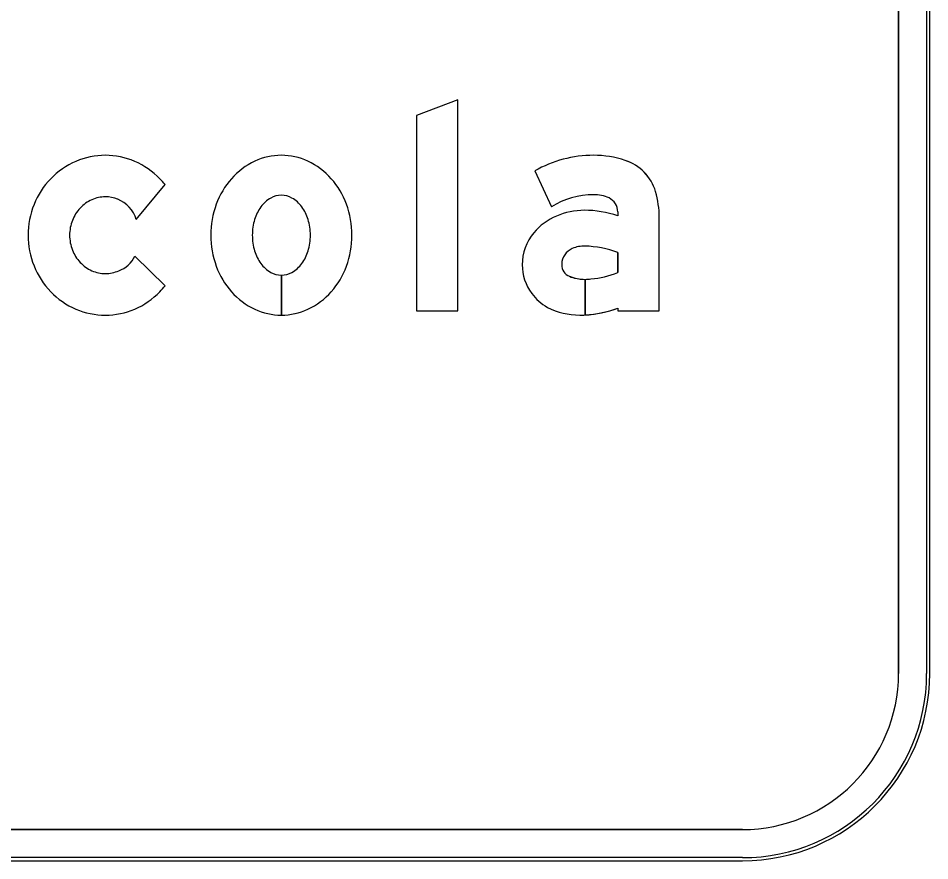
# Model space of a CAD drawing. Extents: x 1806251 to 1809821, y 414895 to 422886.
# Drawn here: x 1809677.701 to 1809678.285, y 415151.841 to 415152.381 of the extents above; entities that cross this region are included whole.
import ezdxf

# ---------------------------------------------------------------- set-up
doc = ezdxf.new("R2010")
doc.units = 0
for name, color, linetype in [('GSBWFILL', 7, 'Continuous'), ('GSCOLORFILL', 7, 'Continuous'), ('GSOUTLINE', 7, 'Continuous')]:
    doc.layers.add(name, color=color, linetype=linetype)

msp = doc.modelspace()

# ---------------------------------------------------------------- linework, layer by layer
at = {"layer": 'GSBWFILL'}
for p, q in [((1809678.26509, 415152.80057), (1809678.26509, 415151.96057)), ((1809678.28509, 415151.96057), (1809678.28509, 415152.80057)), ((1809677.77679, 415152.25162), (1809677.79526, 415152.27392)), ((1809677.79526, 415152.20909), (1809677.77586, 415152.22807)), ((1809677.86974, 415152.1903), (1809677.86974, 415152.2159)), ((1809677.86974, 415152.2159), (1809677.86974, 415152.1903)), ((1809678.16509, 415151.86057), (1809677.02529, 415151.86057)), ((1809677.02529, 415151.84057), (1809678.16509, 415151.84057))]:
    msp.add_line(p, q, dxfattribs=at)
msp.add_lwpolyline([(1809677.98279, 415152.19296), (1809677.98279, 415152.32829), (1809677.95619, 415152.3182), (1809677.95619, 415152.19296)], close=True, dxfattribs=at)
for points in [[(1809678.03202, 415152.28272), (1809678.0427, 415152.25967)], [(1809678.0852, 415152.25643), (1809678.0852, 415152.25398)], [(1809678.0852, 415152.19482), (1809678.0852, 415152.19296), (1809678.1118, 415152.19296), (1809678.1118, 415152.25297)], [(1809678.0852, 415152.23043), (1809678.0852, 415152.21751)], [(1809678.06425, 415152.19039), (1809678.06425, 415152.21321)], [(1809678.06426, 415152.21321), (1809678.06426, 415152.19039)]]:
    msp.add_lwpolyline(points, dxfattribs=at)
for radius in [0.12, 0.1]:
    msp.add_arc((1809678.16509, 415151.96057), radius, 270, 0, dxfattribs=at)
for centre, major_axis, ratio, start_param, end_param in [((1809677.75765, 415152.24323), (0, 0.04962), 0.999993, 0.404999, 0.80258), ((1809677.75695, 415152.24487), (0, 0.04784), 0.999993, 0, 0.404999), ((1809677.75695, 415152.24487), (0, 0.04784), 0.999993, 5.878187, 6.283185), ((1809677.75625, 415152.24323), (0, 0.04962), 0.999993, 5.480605, 5.878187), ((1809677.87226, 415152.24724), (0, 0.04603), 0.999993, 0.438571, 0.847388), ((1809677.86974, 415152.25263), (0, 0.04008), 0.999993, 0, 0.438571), ((1809677.86974, 415152.25263), (0, 0.04008), 0.999993, 5.844614, 6.283185), ((1809677.86721, 415152.24724), (0, 0.04603), 0.999993, 5.435798, 5.844614), ((1809678.06975, 415152.21647), (0, 0.07624), 0.999997, 0, 0.517719), ((1809678.06975, 415152.22761), (0, 0.0651), 0.999997, 5.96613, 6.283185), ((1809678.08072, 415152.26103), (0, 0.02992), 0.999997, 4.997165, 5.96613), ((1809677.75874, 415152.24218), (0, 0.05113), 0.999993, 0.80258, 1.190101), ((1809677.75517, 415152.24218), (0, 0.05113), 0.999993, 5.381938, 5.480605), ((1809677.8762, 415152.24376), (0, 0.05129), 0.999993, 0.847388, 1.220117), ((1809677.86327, 415152.24376), (0, 0.05129), 0.999993, 5.063069, 5.435798), ((1809677.75695, 415152.2448), (0, 0.02131), 0.999993, 0, 0.419139), ((1809677.75695, 415152.2448), (0, 0.02131), 0.999993, 5.902947, 6.283185), ((1809677.87299, 415152.24767), (0, 0.0203), 0.999993, 0.517724, 0.942), ((1809677.86974, 415152.25338), (0, 0.01373), 0.999993, 0, 0.517724), ((1809677.86974, 415152.25338), (0, 0.01373), 0.999993, 5.765461, 6.283185), ((1809677.86649, 415152.24767), (0, 0.0203), 0.999993, 5.341185, 5.765461), ((1809678.06975, 415152.21647), (0, 0.05097), 0.999997, 0, 0.559495), ((1809678.0707, 415152.24731), (0, 0.02015), 0.999997, 5.822746, 6.330435), ((1809678.07522, 415152.25643), (0, 0.00997), 0.999997, 4.712389, 5.822746), ((1809678.05319, 415152.25297), (0, 0.05861), 0.999997, 4.712389, 4.997165), ((1809677.76044, 415152.24151), (0, 0.05296), 0.999993, 1.190101, 1.570796), ((1809677.75767, 415152.2432), (0, 0.02306), 0.999993, 0.419139, 0.821819), ((1809677.75751, 415152.24586), (0, 0.02012), 0.999993, 5.002891, 5.909172), ((1809677.88238, 415152.24151), (0, 0.05786), 0.999993, 1.220117, 1.570796), ((1809677.87811, 415152.24394), (0, 0.02664), 0.999993, 0.942, 1.278197), ((1809677.86136, 415152.24394), (0, 0.02664), 0.999993, 5.004989, 5.341185), ((1809677.8571, 415152.24151), (0, 0.05786), 0.999993, 4.712389, 5.063069), ((1809677.75877, 415152.24217), (0, 0.02457), 0.999993, 0.821819, 1.20321), ((1809678.06074, 415152.21864), (0, 0.03814), 0.999997, 0.399285, 0.87593), ((1809678.06386, 415152.21185), (0, 0.04561), 0.999997, 0, 0.404512), ((1809678.06386, 415152.19031), (0, 0.06715), 0.999997, 5.959871, 6.283185), ((1809677.76051, 415152.24151), (0, 0.02643), 0.999993, 1.20321, 1.570796), ((1809677.8862, 415152.24151), (0, 0.03508), 0.999993, 1.278197, 1.570796), ((1809677.85327, 415152.24151), (0, 0.03508), 0.999993, 4.712389, 5.004989), ((1809678.05605, 415152.22255), (0, 0.03203), 0.999997, 0.87593, 1.570796), ((1809677.76044, 415152.24151), (0, 0.05296), 0.999993, 1.570796, 1.951491), ((1809677.76051, 415152.24151), (0, 0.02643), 0.999993, 1.570796, 1.938383), ((1809677.88238, 415152.24151), (0, 0.05786), 0.999993, 1.570796, 1.921476), ((1809677.8862, 415152.24151), (0, 0.03508), 0.999993, 1.570796, 1.863396), ((1809677.85327, 415152.24151), (0, 0.03508), 0.999993, 4.419789, 4.712389), ((1809677.8571, 415152.24151), (0, 0.05786), 0.999993, 4.361709, 4.712389), ((1809677.75877, 415152.24084), (0, 0.02457), 0.999993, 1.938383, 2.319773), ((1809677.87811, 415152.23907), (0, 0.02664), 0.999993, 1.863396, 2.199593), ((1809677.86136, 415152.23907), (0, 0.02664), 0.999993, 4.083593, 4.419789), ((1809678.06059, 415152.22258), (0, 0.01131), 0.999997, 0.408547, 1.530785), ((1809678.06374, 415152.2153), (0, 0.01923), 0.999997, 6.259455, 6.691732), ((1809678.06235, 415152.16916), (0, 0.06539), 0.999997, 5.926185, 6.254823), ((1809677.75974, 415152.23549), (0, 0.01775), 0.999993, 3.479501, 4.280948), ((1809677.75874, 415152.24083), (0, 0.05113), 0.999993, 1.951491, 2.339013), ((1809677.75767, 415152.23981), (0, 0.02306), 0.999993, 2.319773, 2.722453), ((1809677.75695, 415152.23821), (0, 0.02131), 0.999993, 2.722453, 3.141593), ((1809677.75695, 415152.23821), (0, 0.02131), 0.999993, 3.141593, 3.560732), ((1809677.8762, 415152.23925), (0, 0.05129), 0.999993, 1.921476, 2.294205), ((1809677.87299, 415152.23534), (0, 0.0203), 0.999993, 2.199593, 2.623869), ((1809677.86649, 415152.23534), (0, 0.0203), 0.999993, 3.659317, 4.083593), ((1809677.86327, 415152.23925), (0, 0.05129), 0.999993, 3.98898, 4.361709), ((1809678.05463, 415152.22255), (0, 0.03062), 0.999997, 1.570796, 2.21394), ((1809678.06133, 415152.22255), (0, 0.01204), 0.999997, 1.530785, 1.570796), ((1809678.05727, 415152.22255), (0, 0.00798), 0.999997, 1.570796, 2.757027), ((1809677.86974, 415152.22964), (0, 0.01373), 0.999993, 2.623869, 3.141593), ((1809677.86974, 415152.22964), (0, 0.01373), 0.999993, 3.142077, 3.659317), ((1809678.06425, 415152.23981), (0, 0.0266), 0.999997, 2.757027, 3.141593), ((1809678.06425, 415152.23981), (0, 0.0266), 0.999997, 3.141843, 3.28451), ((1809678.0627, 415152.27472), (0, 0.06148), 0.999997, 3.228562, 3.516221), ((1809677.75517, 415152.24083), (0, 0.05113), 0.999993, 3.944173, 4.04284), ((1809677.75765, 415152.23978), (0, 0.04962), 0.999993, 2.339013, 2.736594), ((1809677.75625, 415152.23978), (0, 0.04962), 0.999993, 3.546591, 3.944173), ((1809677.87226, 415152.23577), (0, 0.04603), 0.999993, 2.294205, 2.703022), ((1809677.86721, 415152.23577), (0, 0.04603), 0.999993, 3.580164, 3.98898), ((1809678.05735, 415152.22458), (0, 0.03401), 0.999997, 2.21394, 2.611125), ((1809678.06084, 415152.23607), (0, 0.04577), 0.999997, 2.672443, 3.141593), ((1809677.75695, 415152.23814), (0, 0.04784), 0.999993, 2.736594, 3.141593), ((1809677.75695, 415152.23814), (0, 0.04784), 0.999993, 3.141593, 3.546591), ((1809677.86974, 415152.23038), (0, 0.04008), 0.999993, 2.703022, 3.141593), ((1809677.86974, 415152.23038), (0, 0.04008), 0.999993, 3.141759, 3.580164), ((1809678.06084, 415152.25819), (0, 0.06789), 0.999997, 3.141593, 3.191959), ((1809678.06084, 415152.25819), (0, 0.06789), 0.999997, 3.192057, 3.508644)]:
    msp.add_ellipse(centre, major_axis=major_axis, ratio=ratio, start_param=start_param, end_param=end_param, dxfattribs=at)
at = {"layer": 'GSCOLORFILL'}
for p, q in [((1809678.26509, 415152.80057), (1809678.26509, 415151.96057)), ((1809678.28309, 415152.80057), (1809678.28309, 415151.96057)), ((1809678.28509, 415151.96057), (1809678.28509, 415152.80057)), ((1809678.28509, 415151.96057), (1809678.28509, 415152.80057)), ((1809678.28509, 415151.96057), (1809678.28509, 415152.80057)), ((1809677.77679, 415152.25162), (1809677.79526, 415152.27392)), ((1809677.79526, 415152.20909), (1809677.77586, 415152.22807)), ((1809677.86974, 415152.1903), (1809677.86974, 415152.2159)), ((1809677.86974, 415152.2159), (1809677.86974, 415152.1903)), ((1809678.16509, 415151.86057), (1809677.02529, 415151.86057)), ((1809677.02509, 415151.84057), (1809678.16509, 415151.84057)), ((1809678.16509, 415151.84257), (1809677.02511, 415151.84257)), ((1809677.02511, 415151.84057), (1809678.16509, 415151.84057)), ((1809677.02529, 415151.84057), (1809678.16509, 415151.84057))]:
    msp.add_line(p, q, dxfattribs=at)
msp.add_lwpolyline([(1809677.98279, 415152.19296), (1809677.98279, 415152.32829), (1809677.95619, 415152.3182), (1809677.95619, 415152.19296)], close=True, dxfattribs=at)
for points in [[(1809678.03202, 415152.28272), (1809678.0427, 415152.25967)], [(1809678.0852, 415152.25643), (1809678.0852, 415152.25398)], [(1809678.0852, 415152.19482), (1809678.0852, 415152.19296), (1809678.1118, 415152.19296), (1809678.1118, 415152.25297)], [(1809678.0852, 415152.23043), (1809678.0852, 415152.21751)], [(1809678.06425, 415152.19039), (1809678.06425, 415152.21321)], [(1809678.06426, 415152.21321), (1809678.06426, 415152.19039)]]:
    msp.add_lwpolyline(points, dxfattribs=at)
for radius in [0.12, 0.12, 0.1, 0.12, 0.118]:
    msp.add_arc((1809678.16509, 415151.96057), radius, 270, 0, dxfattribs=at)
for centre, major_axis, ratio, start_param, end_param in [((1809677.75765, 415152.24323), (0, 0.04962), 0.999993, 0.404999, 0.80258), ((1809677.75695, 415152.24487), (0, 0.04784), 0.999993, 0, 0.404999), ((1809677.75695, 415152.24487), (0, 0.04784), 0.999993, 5.878187, 6.283185), ((1809677.75625, 415152.24323), (0, 0.04962), 0.999993, 5.480605, 5.878187), ((1809677.87226, 415152.24724), (0, 0.04603), 0.999993, 0.438571, 0.847388), ((1809677.86974, 415152.25263), (0, 0.04008), 0.999993, 0, 0.438571), ((1809677.86974, 415152.25263), (0, 0.04008), 0.999993, 5.844614, 6.283185), ((1809677.86721, 415152.24724), (0, 0.04603), 0.999993, 5.435798, 5.844614), ((1809678.06975, 415152.21647), (0, 0.07624), 0.999997, 0, 0.517719), ((1809678.06975, 415152.22761), (0, 0.0651), 0.999997, 5.96613, 6.283185), ((1809678.08072, 415152.26103), (0, 0.02992), 0.999997, 4.997165, 5.96613), ((1809677.75874, 415152.24218), (0, 0.05113), 0.999993, 0.80258, 1.190101), ((1809677.75517, 415152.24218), (0, 0.05113), 0.999993, 5.381938, 5.480605), ((1809677.8762, 415152.24376), (0, 0.05129), 0.999993, 0.847388, 1.220117), ((1809677.86327, 415152.24376), (0, 0.05129), 0.999993, 5.063069, 5.435798), ((1809677.75695, 415152.2448), (0, 0.02131), 0.999993, 0, 0.419139), ((1809677.75695, 415152.2448), (0, 0.02131), 0.999993, 5.902947, 6.283185), ((1809677.87299, 415152.24767), (0, 0.0203), 0.999993, 0.517724, 0.942), ((1809677.86974, 415152.25338), (0, 0.01373), 0.999993, 0, 0.517724), ((1809677.86974, 415152.25338), (0, 0.01373), 0.999993, 5.765461, 6.283185), ((1809677.86649, 415152.24767), (0, 0.0203), 0.999993, 5.341185, 5.765461), ((1809678.06975, 415152.21647), (0, 0.05097), 0.999997, 0, 0.559495), ((1809678.0707, 415152.24731), (0, 0.02015), 0.999997, 5.822746, 6.330435), ((1809678.07522, 415152.25643), (0, 0.00997), 0.999997, 4.712389, 5.822746), ((1809678.05319, 415152.25297), (0, 0.05861), 0.999997, 4.712389, 4.997165), ((1809677.76044, 415152.24151), (0, 0.05296), 0.999993, 1.190101, 1.570796), ((1809677.75767, 415152.2432), (0, 0.02306), 0.999993, 0.419139, 0.821819), ((1809677.75751, 415152.24586), (0, 0.02012), 0.999993, 5.002891, 5.909172), ((1809677.88238, 415152.24151), (0, 0.05786), 0.999993, 1.220117, 1.570796), ((1809677.87811, 415152.24394), (0, 0.02664), 0.999993, 0.942, 1.278197), ((1809677.86136, 415152.24394), (0, 0.02664), 0.999993, 5.004989, 5.341185), ((1809677.8571, 415152.24151), (0, 0.05786), 0.999993, 4.712389, 5.063069), ((1809677.75877, 415152.24217), (0, 0.02457), 0.999993, 0.821819, 1.20321), ((1809678.06074, 415152.21864), (0, 0.03814), 0.999997, 0.399285, 0.87593), ((1809678.06386, 415152.21185), (0, 0.04561), 0.999997, 0, 0.404512), ((1809678.06386, 415152.19031), (0, 0.06715), 0.999997, 5.959871, 6.283185), ((1809677.76051, 415152.24151), (0, 0.02643), 0.999993, 1.20321, 1.570796), ((1809677.8862, 415152.24151), (0, 0.03508), 0.999993, 1.278197, 1.570796), ((1809677.85327, 415152.24151), (0, 0.03508), 0.999993, 4.712389, 5.004989), ((1809678.05605, 415152.22255), (0, 0.03203), 0.999997, 0.87593, 1.570796), ((1809677.76044, 415152.24151), (0, 0.05296), 0.999993, 1.570796, 1.951491), ((1809677.76051, 415152.24151), (0, 0.02643), 0.999993, 1.570796, 1.938383), ((1809677.88238, 415152.24151), (0, 0.05786), 0.999993, 1.570796, 1.921476), ((1809677.8862, 415152.24151), (0, 0.03508), 0.999993, 1.570796, 1.863396), ((1809677.85327, 415152.24151), (0, 0.03508), 0.999993, 4.419789, 4.712389), ((1809677.8571, 415152.24151), (0, 0.05786), 0.999993, 4.361709, 4.712389), ((1809677.75877, 415152.24084), (0, 0.02457), 0.999993, 1.938383, 2.319773), ((1809677.87811, 415152.23907), (0, 0.02664), 0.999993, 1.863396, 2.199593), ((1809677.86136, 415152.23907), (0, 0.02664), 0.999993, 4.083593, 4.419789), ((1809678.06059, 415152.22258), (0, 0.01131), 0.999997, 0.408547, 1.530785), ((1809678.06374, 415152.2153), (0, 0.01923), 0.999997, 6.259455, 6.691732), ((1809678.06235, 415152.16916), (0, 0.06539), 0.999997, 5.926185, 6.254823), ((1809677.75974, 415152.23549), (0, 0.01775), 0.999993, 3.479501, 4.280948), ((1809677.75874, 415152.24083), (0, 0.05113), 0.999993, 1.951491, 2.339013), ((1809677.75767, 415152.23981), (0, 0.02306), 0.999993, 2.319773, 2.722453), ((1809677.75695, 415152.23821), (0, 0.02131), 0.999993, 2.722453, 3.141593), ((1809677.75695, 415152.23821), (0, 0.02131), 0.999993, 3.141593, 3.560732), ((1809677.8762, 415152.23925), (0, 0.05129), 0.999993, 1.921476, 2.294205), ((1809677.87299, 415152.23534), (0, 0.0203), 0.999993, 2.199593, 2.623869), ((1809677.86649, 415152.23534), (0, 0.0203), 0.999993, 3.659317, 4.083593), ((1809677.86327, 415152.23925), (0, 0.05129), 0.999993, 3.98898, 4.361709), ((1809678.05463, 415152.22255), (0, 0.03062), 0.999997, 1.570796, 2.21394), ((1809678.06133, 415152.22255), (0, 0.01204), 0.999997, 1.530785, 1.570796), ((1809678.05727, 415152.22255), (0, 0.00798), 0.999997, 1.570796, 2.757027), ((1809677.86974, 415152.22964), (0, 0.01373), 0.999993, 2.623869, 3.141593), ((1809677.86974, 415152.22964), (0, 0.01373), 0.999993, 3.142077, 3.659317), ((1809678.06425, 415152.23981), (0, 0.0266), 0.999997, 2.757027, 3.141593), ((1809678.06425, 415152.23981), (0, 0.0266), 0.999997, 3.141843, 3.28451), ((1809678.0627, 415152.27472), (0, 0.06148), 0.999997, 3.228562, 3.516221), ((1809677.75517, 415152.24083), (0, 0.05113), 0.999993, 3.944173, 4.04284), ((1809677.75765, 415152.23978), (0, 0.04962), 0.999993, 2.339013, 2.736594), ((1809677.75625, 415152.23978), (0, 0.04962), 0.999993, 3.546591, 3.944173), ((1809677.87226, 415152.23577), (0, 0.04603), 0.999993, 2.294205, 2.703022), ((1809677.86721, 415152.23577), (0, 0.04603), 0.999993, 3.580164, 3.98898), ((1809678.05735, 415152.22458), (0, 0.03401), 0.999997, 2.21394, 2.611125), ((1809678.06084, 415152.23607), (0, 0.04577), 0.999997, 2.672443, 3.141593), ((1809677.75695, 415152.23814), (0, 0.04784), 0.999993, 2.736594, 3.141593), ((1809677.75695, 415152.23814), (0, 0.04784), 0.999993, 3.141593, 3.546591), ((1809677.86974, 415152.23038), (0, 0.04008), 0.999993, 2.703022, 3.141593), ((1809677.86974, 415152.23038), (0, 0.04008), 0.999993, 3.141759, 3.580164), ((1809678.06084, 415152.25819), (0, 0.06789), 0.999997, 3.141593, 3.191959), ((1809678.06084, 415152.25819), (0, 0.06789), 0.999997, 3.192057, 3.508644)]:
    msp.add_ellipse(centre, major_axis=major_axis, ratio=ratio, start_param=start_param, end_param=end_param, dxfattribs=at)
at = {"layer": 'GSOUTLINE'}
for p, q in [((1809678.26509, 415151.96057), (1809678.26509, 415152.80057)), ((1809678.28509, 415151.96057), (1809678.28509, 415152.80057)), ((1809677.77679, 415152.25162), (1809677.79526, 415152.27392)), ((1809677.79526, 415152.20909), (1809677.77586, 415152.22807)), ((1809677.02509, 415151.86057), (1809678.16509, 415151.86057)), ((1809677.02509, 415151.84057), (1809678.16509, 415151.84057))]:
    msp.add_line(p, q, dxfattribs=at)
msp.add_lwpolyline([(1809677.98279, 415152.19296), (1809677.98279, 415152.32829), (1809677.95619, 415152.3182), (1809677.95619, 415152.19296)], close=True, dxfattribs=at)
for points in [[(1809678.03202, 415152.28272), (1809678.0427, 415152.25967)], [(1809678.0852, 415152.25643), (1809678.0852, 415152.25398)], [(1809678.0852, 415152.19482), (1809678.0852, 415152.19296), (1809678.1118, 415152.19296), (1809678.1118, 415152.25297)], [(1809678.0852, 415152.21751), (1809678.0852, 415152.23043)]]:
    msp.add_lwpolyline(points, dxfattribs=at)
for radius in [0.12, 0.1]:
    msp.add_arc((1809678.16509, 415151.96057), radius, 270, 0, dxfattribs=at)
for centre, major_axis, ratio, start_param, end_param in [((1809677.75765, 415152.24323), (0, 0.04962), 0.999993, 0.404999, 0.80258), ((1809677.75695, 415152.24487), (0, 0.04784), 0.999993, 0, 0.404999), ((1809677.75695, 415152.24487), (0, 0.04784), 0.999993, 5.878187, 6.283185), ((1809677.75625, 415152.24323), (0, 0.04962), 0.999993, 5.480605, 5.878187), ((1809677.87226, 415152.24724), (0, 0.04603), 0.999993, 0.438571, 0.847388), ((1809677.86974, 415152.25263), (0, 0.04008), 0.999993, 0, 0.438571), ((1809677.86974, 415152.25263), (0, 0.04008), 0.999993, 5.844614, 6.283185), ((1809677.86721, 415152.24724), (0, 0.04603), 0.999993, 5.435798, 5.844614), ((1809678.06975, 415152.21647), (0, 0.07624), 0.999997, 6.283185, 6.800904), ((1809678.06975, 415152.22761), (0, 0.0651), 0.999997, 5.96613, 6.283185), ((1809678.08072, 415152.26103), (0, 0.02993), 0.999997, 4.997165, 5.96613), ((1809677.75874, 415152.24218), (0, 0.05113), 0.999993, 0.80258, 1.190101), ((1809677.75517, 415152.24218), (0, 0.05113), 0.999993, 5.381938, 5.480605), ((1809677.8762, 415152.24376), (0, 0.05129), 0.999993, 0.847388, 1.220117), ((1809677.86327, 415152.24376), (0, 0.05129), 0.999993, 5.063069, 5.435798), ((1809677.75695, 415152.2448), (0, 0.02131), 0.999993, 0, 0.419139), ((1809677.75695, 415152.2448), (0, 0.02131), 0.999993, 5.902947, 6.283185), ((1809677.87299, 415152.24767), (0, 0.0203), 0.999993, 0.517724, 0.942), ((1809677.86974, 415152.25338), (0, 0.01373), 0.999993, 0, 0.517724), ((1809677.86974, 415152.25338), (0, 0.01373), 0.999993, 5.765461, 6.283185), ((1809677.86649, 415152.24767), (0, 0.0203), 0.999993, 5.341185, 5.765461), ((1809678.06975, 415152.21647), (0, 0.05097), 0.999997, 0, 0.559495), ((1809678.0707, 415152.24731), (0, 0.02015), 0.999997, 5.822746, 6.330435), ((1809678.07522, 415152.25643), (0, 0.00998), 0.999997, 4.712389, 5.822746), ((1809678.05319, 415152.25297), (0, 0.05861), 0.999997, 4.712389, 4.997165), ((1809677.76044, 415152.24151), (0, 0.05296), 0.999993, 1.190101, 1.570796), ((1809677.75767, 415152.2432), (0, 0.02306), 0.999993, 0.419139, 0.821819), ((1809677.75751, 415152.24586), (0, 0.02012), 0.999993, 5.002891, 5.909172), ((1809677.88238, 415152.24151), (0, 0.05786), 0.999993, 1.220117, 1.570796), ((1809677.87811, 415152.24394), (0, 0.02664), 0.999993, 0.942, 1.278197), ((1809677.86136, 415152.24394), (0, 0.02664), 0.999993, 5.004989, 5.341185), ((1809677.8571, 415152.24151), (0, 0.05786), 0.999993, 4.712389, 5.063069), ((1809677.75877, 415152.24217), (0, 0.02457), 0.999993, 0.821819, 1.20321), ((1809678.06074, 415152.21864), (0, 0.03814), 0.999997, 0.399285, 0.87593), ((1809678.06386, 415152.21185), (0, 0.04561), 0.999997, 0, 0.404512), ((1809678.06386, 415152.19031), (0, 0.06715), 0.999997, 5.959871, 6.283185), ((1809677.76051, 415152.24151), (0, 0.02643), 0.999993, 1.20321, 1.570796), ((1809677.8862, 415152.24151), (0, 0.03508), 0.999993, 1.278197, 1.570796), ((1809677.85327, 415152.24151), (0, 0.03508), 0.999993, 4.712389, 5.004989), ((1809678.05605, 415152.22255), (0, 0.03203), 0.999997, 0.87593, 1.570796), ((1809677.76044, 415152.24151), (0, 0.05296), 0.999993, 1.570796, 1.951491), ((1809677.76051, 415152.24151), (0, 0.02643), 0.999993, 1.570796, 1.938383), ((1809677.88238, 415152.24151), (0, 0.05786), 0.999993, 1.570796, 1.921476), ((1809677.8862, 415152.24151), (0, 0.03508), 0.999993, 1.570796, 1.863396), ((1809677.85327, 415152.24151), (0, 0.03508), 0.999993, 4.419789, 4.712389), ((1809677.8571, 415152.24151), (0, 0.05786), 0.999993, 4.361709, 4.712389), ((1809677.75877, 415152.24084), (0, 0.02457), 0.999993, 1.938383, 2.319773), ((1809677.87811, 415152.23907), (0, 0.02664), 0.999993, 1.863396, 2.199593), ((1809677.86136, 415152.23907), (0, 0.02664), 0.999993, 4.083593, 4.419789), ((1809678.06059, 415152.22258), (0, 0.0113), 0.999997, 0.408547, 1.530785), ((1809678.06374, 415152.2153), (0, 0.01923), 0.999997, 6.25958, 6.691732), ((1809678.06235, 415152.16916), (0, 0.06539), 0.999997, 5.926185, 6.254787), ((1809678.06417, 415152.23353), (0, 0.000997), 0.999997, 6.254787, 6.25958), ((1809677.75974, 415152.23549), (0, 0.01775), 0.999993, 3.479501, 4.280948), ((1809677.75874, 415152.24083), (0, 0.05113), 0.999993, 1.951491, 2.339013), ((1809677.75767, 415152.23981), (0, 0.02306), 0.999993, 2.319773, 2.722453), ((1809677.75695, 415152.23821), (0, 0.02131), 0.999993, 2.722453, 3.141593), ((1809677.75695, 415152.23821), (0, 0.02131), 0.999993, 3.141593, 3.560732), ((1809677.8762, 415152.23925), (0, 0.05129), 0.999993, 1.921476, 2.294205), ((1809677.87299, 415152.23534), (0, 0.0203), 0.999993, 2.199593, 2.623869), ((1809677.86649, 415152.23534), (0, 0.0203), 0.999993, 3.659317, 4.083593), ((1809677.86327, 415152.23925), (0, 0.05129), 0.999993, 3.98898, 4.361709), ((1809678.05463, 415152.22255), (0, 0.03062), 0.999997, 1.570796, 2.21394), ((1809678.06133, 415152.22255), (0, 0.01204), 0.999997, 1.530785, 1.570796), ((1809678.05727, 415152.22255), (0, 0.00798), 0.999997, 1.570796, 2.757027), ((1809677.86974, 415152.22964), (0, 0.01373), 0.999993, 2.623869, 3.141593), ((1809677.86974, 415152.22964), (0, 0.01373), 0.999993, 3.141593, 3.659317), ((1809678.06425, 415152.23981), (0, 0.0266), 0.999997, 2.757027, 3.28451), ((1809678.0627, 415152.27472), (0, 0.06148), 0.999997, 3.228562, 3.516221), ((1809677.75517, 415152.24083), (0, 0.05113), 0.999993, 3.944173, 4.04284), ((1809677.75765, 415152.23978), (0, 0.04962), 0.999993, 2.339013, 2.736594), ((1809677.75625, 415152.23978), (0, 0.04962), 0.999993, 3.546591, 3.944173), ((1809677.87226, 415152.23577), (0, 0.04603), 0.999993, 2.294205, 2.703022), ((1809677.86721, 415152.23577), (0, 0.04603), 0.999993, 3.580164, 3.98898), ((1809678.05735, 415152.22458), (0, 0.03401), 0.999997, 2.21394, 2.611125), ((1809678.06084, 415152.23607), (0, 0.04577), 0.999997, 2.672443, 3.141593), ((1809677.75695, 415152.23814), (0, 0.04784), 0.999993, 2.736594, 3.141593), ((1809677.75695, 415152.23814), (0, 0.04784), 0.999993, 3.141593, 3.546591), ((1809677.86974, 415152.23038), (0, 0.04008), 0.999993, 2.703022, 3.141593), ((1809677.86974, 415152.23038), (0, 0.04008), 0.999993, 3.141593, 3.580164), ((1809678.06084, 415152.25819), (0, 0.06789), 0.999997, 3.141593, 3.508644)]:
    msp.add_ellipse(centre, major_axis=major_axis, ratio=ratio, start_param=start_param, end_param=end_param, dxfattribs=at)

doc.saveas('drawing.dxf')
